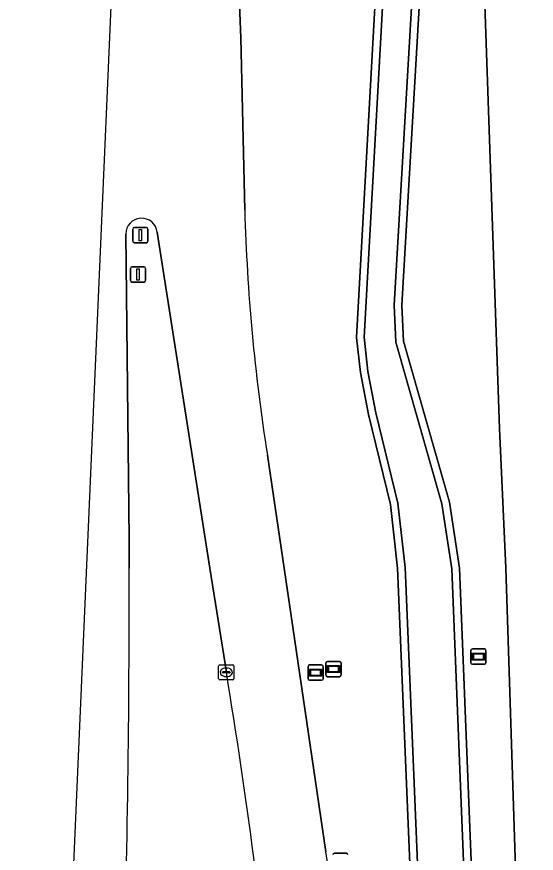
# Model space of a CAD drawing. Extents: x 162510 to 163918, y 388494 to 389774.
# Drawn here: x 162522.8 to 162556.9, y 388731.3 to 388786.2 of the extents above; entities that cross this region are included whole.
import ezdxf

# ---------------------------------------------------------------- set-up
doc = ezdxf.new("R2010")
doc.units = 0
for name, color, linetype in [('IMGEO_Berm_groen', 7, 'Continuous'), ('IMGEO_Informatiebord', 7, 'Continuous'), ('IMGEO_Kolk', 7, 'Continuous'), ('IMGEO_Lichtmast', 7, 'Continuous'), ('IMGEO_Oever', 7, 'Continuous'), ('IMGEO_Plaatsnaambord', 7, 'Continuous'), ('IMGEO_Rijbaan_lokaal_open', 7, 'Continuous'), ('IMGEO_Rijbaan_regionaal_gesloten', 7, 'Continuous'), ('IMGEO_Verkeersbordpaal', 7, 'Continuous'), ('IMGEO_Waterloop', 7, 'Continuous')]:
    doc.layers.add(name, color=color, linetype=linetype)

msp = doc.modelspace()

# ---------------------------------------------------------------- linework, layer by layer
at = {"layer": 'IMGEO_Berm_groen'}
msp.add_lwpolyline([(162545.588, 388849.872), (162544.454, 388895.182), (162545.319, 388895.129), (162546.216, 388895.073), (162546.775, 388885.982), (162546.798, 388885.614), (162547.546, 388867.735), (162548.858, 388826.082), (162549.31, 388805.738), (162549.244, 388787.906), (162548.045, 388767.251), (162548.155, 388764.889), (162551.164, 388754.334), (162551.833, 388750), (162553.008, 388720.38), (162552.857, 388710.388), (162549.435, 388710.21), (162547.772, 388750), (162547.303, 388754.167), (162545.86, 388760.08), (162545.343, 388762.821), (162545.081, 388765.132), (162546.372, 388788.378), (162546.693, 388805.703)], close=True, dxfattribs=at)
for points in [[(162534.385, 388875.971), (162533.787, 388868.298), (162534.144, 388854.798), (162535.138, 388841.76), (162536.465, 388815.522), (162536.542, 388808.752), (162537.511, 388784.762), (162537.76, 388773.477)], [(162556.076, 388711.968), (162556.048, 388712.898), (162555.532, 388728.972), (162554.875, 388750), (162554.449, 388759.15), (162552.828, 388805.923)], [(162529.969, 388771.908), (162530.184, 388751.894), (162530.191, 388750)], [(162536.555, 388743.174), (162535.478, 388750), (162532.025, 388772.022)], [(162539.243, 388757.405), (162540.335, 388750), (162543.076, 388731.408)]]:
    msp.add_lwpolyline(points, dxfattribs=at)
for centre, radius, start, end in [((162665.267, 388777.138), 127.56, 181.64461, 188.89915), ((162531, 388771.914), 1.031, 6.03, 180.3173), ((161662.223, 388748.052), 867.97, 358.27535, 0.128612), ((162188.949, 388685.548), 352.35, 5.41624, 9.41279), ((162435.018, 388713.232), 109.576, 353.50141, 9.54835)]:
    msp.add_arc(centre, radius, start, end, dxfattribs=at)
at = {"layer": 'IMGEO_Informatiebord'}
for p, q in [((162541.906, 388742.753), (162541.906, 388743.553)), ((162541.906, 388743.553), (162541.906, 388742.753)), ((162542.006, 388743.653), (162542.796, 388743.653)), ((162542.796, 388743.653), (162542.006, 388743.653)), ((162542.896, 388743.553), (162542.896, 388742.753)), ((162542.896, 388742.753), (162542.896, 388743.553)), ((162543.082, 388742.984), (162543.082, 388743.784)), ((162543.082, 388743.784), (162543.082, 388742.984)), ((162543.182, 388743.884), (162543.972, 388743.884)), ((162543.972, 388743.884), (162543.182, 388743.884)), ((162544.072, 388743.784), (162544.072, 388742.984)), ((162544.072, 388742.984), (162544.072, 388743.784)), ((162542.796, 388742.653), (162542.006, 388742.653)), ((162542.006, 388742.653), (162542.796, 388742.653)), ((162543.972, 388742.884), (162543.182, 388742.884)), ((162543.182, 388742.884), (162543.972, 388742.884))]:
    msp.add_line(p, q, dxfattribs=at)
for points in [[(162543.183, 388743.616), (162543.971, 388743.616), (162543.971, 388743.152), (162543.183, 388743.152), (162543.183, 388743.616)], [(162543.248, 388743.551), (162543.248, 388743.217), (162543.906, 388743.217), (162543.906, 388743.551), (162543.248, 388743.551)], [(162542.007, 388743.385), (162542.795, 388743.385), (162542.795, 388742.921), (162542.007, 388742.921), (162542.007, 388743.385)], [(162542.072, 388743.32), (162542.072, 388742.986), (162542.73, 388742.986), (162542.73, 388743.32), (162542.072, 388743.32)]]:
    msp.add_lwpolyline(points, dxfattribs=at)
for centre, start, end in [((162542.006, 388743.553), 90, 180), ((162542.006, 388743.553), 90, 180), ((162542.796, 388743.553), 0, 90), ((162542.796, 388743.553), 360, 90), ((162543.182, 388743.784), 90, 180), ((162543.182, 388743.784), 90, 180), ((162543.972, 388743.784), 0, 90), ((162543.972, 388743.784), 360, 90), ((162543.182, 388742.984), 180, 270), ((162543.182, 388742.984), 180, 270), ((162543.972, 388742.984), 270, 0), ((162543.972, 388742.984), 270, 0), ((162542.006, 388742.753), 180, 270), ((162542.006, 388742.753), 180, 270), ((162542.796, 388742.753), 270, 0), ((162542.796, 388742.753), 270, 0)]:
    msp.add_arc(centre, 0.1, start, end, dxfattribs=at)
at = {"layer": 'IMGEO_Kolk'}
for p, q in [((162536.052, 388742.747), (162536.052, 388743.599)), ((162536.127, 388743.673), (162536.979, 388743.673)), ((162537.053, 388743.599), (162537.053, 388742.747)), ((162536.311, 388743.167), (162536.311, 388743.179)), ((162536.749, 388743.13), (162536.351, 388743.13)), ((162536.354, 388743.216), (162536.752, 388743.216)), ((162536.54, 388743.453), (162536.565, 388743.453)), ((162536.795, 388743.179), (162536.795, 388743.167)), ((162536.979, 388742.673), (162536.127, 388742.673)), ((162536.563, 388742.893), (162536.538, 388742.893))]:
    msp.add_line(p, q, dxfattribs=at)
for points in [[(162536.052, 388742.747), (162536.052, 388743.599)], [(162536.127, 388743.673), (162536.979, 388743.673)], [(162537.053, 388743.599), (162537.053, 388742.747)], [(162536.979, 388742.673), (162536.127, 388742.673)]]:
    msp.add_lwpolyline(points, dxfattribs=at)
for centre, radius, start, end in [((162536.129, 388743.597), 0.0765, 91.552, 178.448), ((162536.129, 388743.597), 0.0765, 91.552, 178.448), ((162536.977, 388743.597), 0.0765, 1.552, 88.448), ((162536.977, 388743.597), 0.0765, 1.552, 88.448), ((162536.351, 388743.176), 0.0403, 85.8775, 175.7526), ((162536.348, 388743.166), 0.0366, 178.938, 274.7102), ((162536.752, 388743.173), 0.043, 264.8664, 352.4533), ((162536.756, 388743.178), 0.0386, 1.7309, 96.639), ((162536.129, 388742.749), 0.0765, 181.552, 268.448), ((162536.129, 388742.749), 0.0765, 181.552, 268.448), ((162536.977, 388742.749), 0.0765, 271.552, 358.448), ((162536.977, 388742.749), 0.0765, 271.552, 358.448)]:
    msp.add_arc(centre, radius, start, end, dxfattribs=at)
for centre, major_axis, ratio, start_param, end_param in [((162536.539, 388743.173), (-0.387, 0.002), 0.722429, 4.712389, 7.853982), ((162536.564, 388743.173), (-0.39, 0.002), 0.717154, 1.570796, 4.712389)]:
    msp.add_ellipse(centre, major_axis=major_axis, ratio=ratio, start_param=start_param, end_param=end_param, dxfattribs=at)
at = {"layer": 'IMGEO_Lichtmast'}
for p, q in [((162530.272, 388768.857), (162530.272, 388769.657)), ((162530.272, 388769.657), (162530.272, 388768.857)), ((162530.372, 388769.757), (162531.162, 388769.757)), ((162531.162, 388769.757), (162530.372, 388769.757)), ((162531.262, 388769.657), (162531.262, 388768.857)), ((162531.262, 388768.857), (162531.262, 388769.657)), ((162531.162, 388768.757), (162530.372, 388768.757)), ((162530.372, 388768.757), (162531.162, 388768.757)), ((162543.632, 388731.31), (162544.422, 388731.31)), ((162544.422, 388731.31), (162543.632, 388731.31))]:
    msp.add_line(p, q, dxfattribs=at)
msp.add_lwpolyline([(162530.692, 388769.632), (162530.842, 388769.632), (162530.842, 388768.882), (162530.692, 388768.882), (162530.692, 388769.632)], dxfattribs=at)
for centre, start, end in [((162530.372, 388769.657), 90, 180), ((162530.372, 388769.657), 90, 180), ((162531.162, 388769.657), 0, 90), ((162531.162, 388769.657), 360, 90), ((162530.372, 388768.857), 180, 270), ((162530.372, 388768.857), 180, 270), ((162531.162, 388768.857), 270, 0), ((162531.162, 388768.857), 270, 0), ((162543.632, 388731.21), 90, 180), ((162543.632, 388731.21), 90, 180), ((162544.422, 388731.21), 0, 90), ((162544.422, 388731.21), 360, 90)]:
    msp.add_arc(centre, 0.1, start, end, dxfattribs=at)
at = {"layer": 'IMGEO_Oever'}
for points in [[(162548.858, 388826.082), (162547.546, 388867.735), (162546.798, 388885.614), (162546.775, 388885.982), (162546.216, 388895.073), (162545.319, 388895.129), (162544.454, 388895.182), (162545.588, 388849.872), (162546.693, 388805.703), (162546.372, 388788.378), (162545.081, 388765.132), (162545.343, 388762.821), (162545.86, 388760.08), (162547.303, 388754.167), (162547.772, 388750), (162549.435, 388710.21), (162552.857, 388710.388), (162553.008, 388720.38), (162551.833, 388750), (162551.164, 388754.334), (162548.155, 388764.889), (162548.045, 388767.251), (162549.244, 388787.906), (162549.31, 388805.738)], [(162547.05, 388867.717), (162548.362, 388826.069), (162548.814, 388805.733), (162548.748, 388787.921), (162547.548, 388767.254), (162547.662, 388764.808), (162550.678, 388754.228), (162551.338, 388749.952), (162552.512, 388720.374), (162552.368, 388710.859), (162549.91, 388710.732), (162548.267, 388750.038), (162547.793, 388754.254), (162546.345, 388760.185), (162545.834, 388762.895), (162545.579, 388765.146), (162546.868, 388788.36), (162547.189, 388805.705), (162546.084, 388849.884), (162544.964, 388894.654), (162545.748, 388894.605), (162546.302, 388885.588)]]:
    msp.add_lwpolyline(points, close=True, dxfattribs=at)
at = {"layer": 'IMGEO_Plaatsnaambord'}
for p, q in [((162552.672, 388744.703), (162553.462, 388744.703)), ((162553.462, 388744.703), (162552.672, 388744.703)), ((162552.572, 388743.803), (162552.572, 388744.603)), ((162552.572, 388744.603), (162552.572, 388743.803)), ((162553.562, 388744.603), (162553.562, 388743.803)), ((162553.562, 388743.803), (162553.562, 388744.603)), ((162553.462, 388743.703), (162552.672, 388743.703)), ((162552.672, 388743.703), (162553.462, 388743.703))]:
    msp.add_line(p, q, dxfattribs=at)
for points in [[(162552.673, 388744.435), (162553.461, 388744.435), (162553.461, 388743.971), (162552.673, 388743.971), (162552.673, 388744.435)], [(162552.738, 388744.37), (162552.738, 388744.036), (162553.396, 388744.036), (162553.396, 388744.37), (162552.738, 388744.37)]]:
    msp.add_lwpolyline(points, dxfattribs=at)
for centre, start, end in [((162552.672, 388744.603), 90, 180), ((162552.672, 388744.603), 90, 180), ((162553.462, 388744.603), 0, 90), ((162553.462, 388744.603), 360, 90), ((162552.672, 388743.803), 180, 270), ((162552.672, 388743.803), 180, 270), ((162553.462, 388743.803), 270, 0), ((162553.462, 388743.803), 270, 0)]:
    msp.add_arc(centre, 0.1, start, end, dxfattribs=at)
at = {"layer": 'IMGEO_Rijbaan_lokaal_open'}
msp.add_lwpolyline([(162561.884, 388725.36), (162561.853, 388726.139), (162561.443, 388736.386), (162560.995, 388750), (162558.904, 388806.077), (162552.828, 388805.923), (162554.449, 388759.15), (162554.875, 388750), (162555.532, 388728.972), (162556.048, 388712.898), (162556.076, 388711.968), (162556.177, 388709.308), (162556.427, 388701.192)], dxfattribs=at)
at = {"layer": 'IMGEO_Rijbaan_regionaal_gesloten'}
for points in [[(162537.76, 388773.477), (162537.511, 388784.762), (162536.542, 388808.752), (162536.465, 388815.522), (162535.138, 388841.76), (162534.144, 388854.798), (162533.787, 388868.298), (162530.485, 388868.12), (162529.193, 388937.678), (162528.839, 388941.677), (162528.689, 388944.843), (162528.341, 388968.251), (162528.084, 389000), (162528.308, 389035.787), (162529.495, 389069.241), (162530.272, 389081.426), (162530.847, 389090.437), (162531.162, 389094.886), (162529.323, 389094.968), (162524.33, 389000.689), (162530.479, 388820.962), (162524.933, 388693.486), (162522.824, 388687.961)], [(162530.191, 388750), (162530.184, 388751.894), (162529.969, 388771.908)], [(162532.025, 388772.022), (162535.478, 388750), (162536.555, 388743.174)], [(162543.076, 388731.408), (162540.335, 388750), (162539.243, 388757.405)]]:
    msp.add_lwpolyline(points, dxfattribs=at)
for centre, radius, start, end in [((162665.267, 388777.138), 127.56, 181.64461, 188.89915), ((162531, 388771.914), 1.031, 6.03, 180.3173), ((161662.223, 388748.052), 867.97, 358.27535, 0.128612), ((162188.949, 388685.548), 352.35, 5.41624, 9.41279), ((162435.018, 388713.232), 109.576, 353.50141, 9.54835)]:
    msp.add_arc(centre, radius, start, end, dxfattribs=at)
at = {"layer": 'IMGEO_Verkeersbordpaal'}
for p, q in [((162530.431, 388771.434), (162530.431, 388772.234)), ((162530.431, 388772.234), (162530.431, 388771.434)), ((162530.531, 388772.334), (162531.321, 388772.334)), ((162531.321, 388772.334), (162530.531, 388772.334)), ((162531.421, 388772.234), (162531.421, 388771.434)), ((162531.421, 388771.434), (162531.421, 388772.234)), ((162531.321, 388771.334), (162530.531, 388771.334)), ((162530.531, 388771.334), (162531.321, 388771.334))]:
    msp.add_line(p, q, dxfattribs=at)
msp.add_lwpolyline([(162530.851, 388772.209), (162531.001, 388772.209), (162531.001, 388771.459), (162530.851, 388771.459), (162530.851, 388772.209)], dxfattribs=at)
for centre, start, end in [((162530.531, 388772.234), 90, 180), ((162530.531, 388772.234), 90, 180), ((162531.321, 388772.234), 0, 90), ((162531.321, 388772.234), 360, 90), ((162530.531, 388771.434), 180, 270), ((162530.531, 388771.434), 180, 270), ((162531.321, 388771.434), 270, 0), ((162531.321, 388771.434), 270, 0)]:
    msp.add_arc(centre, 0.1, start, end, dxfattribs=at)
at = {"layer": 'IMGEO_Waterloop'}
msp.add_lwpolyline([(162547.05, 388867.717), (162546.302, 388885.588), (162545.748, 388894.605), (162544.964, 388894.654), (162546.084, 388849.884), (162547.189, 388805.705), (162546.868, 388788.36), (162545.579, 388765.146), (162545.834, 388762.895), (162546.345, 388760.185), (162547.793, 388754.254), (162548.267, 388750.038), (162549.91, 388710.732), (162552.368, 388710.859), (162552.512, 388720.374), (162551.338, 388749.952), (162550.678, 388754.228), (162547.662, 388764.808), (162547.548, 388767.254), (162548.748, 388787.921), (162548.814, 388805.733), (162548.362, 388826.069)], close=True, dxfattribs=at)

doc.saveas('drawing.dxf')
